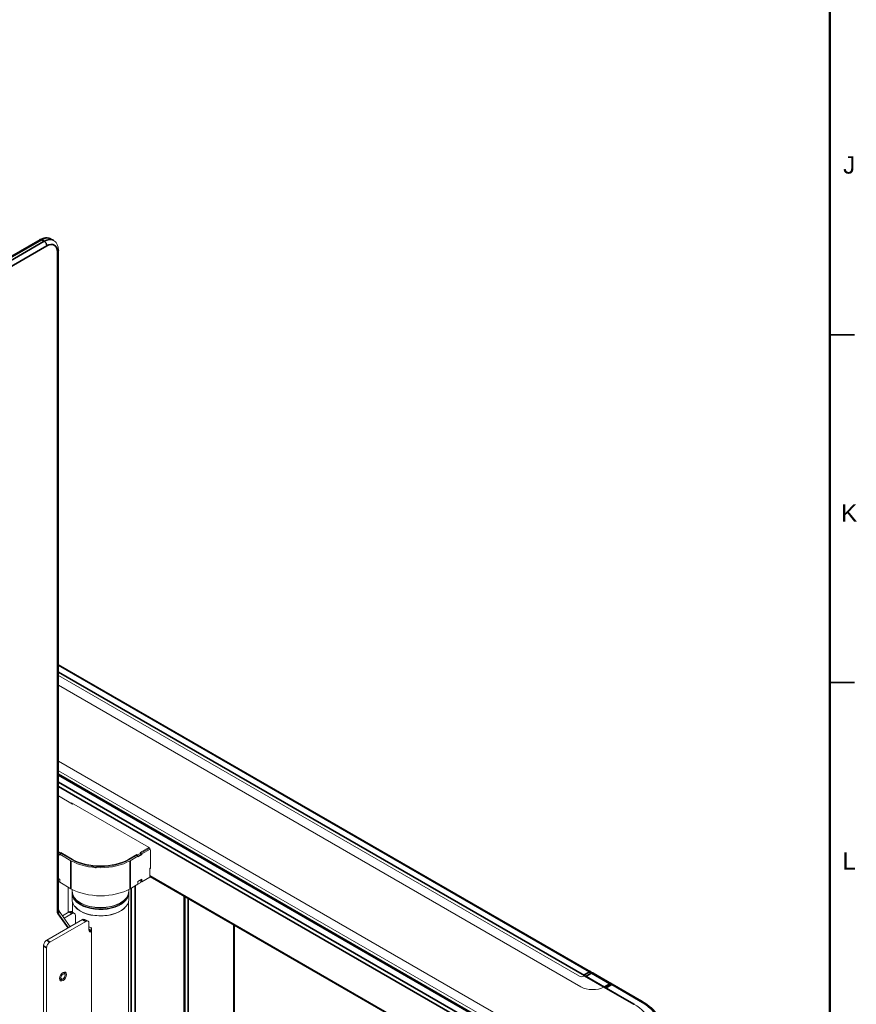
# Model space of a CAD drawing. Header units: millimetres. Extents: x 4 to 1188, y 1 to 840.
# Tile 308 of 310: x 1068 to 1188, y 274 to 416. Entities that reach past the tile are written whole.
import ezdxf

# ---------------------------------------------------------------- set-up
doc = ezdxf.new("R2010")
doc.units = ezdxf.units.MM
doc.layers.add('1', color=7, linetype='Continuous')
doc.layers.add('256', color=7, linetype='Continuous')
doc.styles.add('Arial Unicode MS', font='Arial Unicode MS')

msp = doc.modelspace()

# ---------------------------------------------------------------- linework, layer by layer
at = {"layer": '1', "color": 154, "linetype": 'Continuous', "lineweight": 13}
for p, q in [((1070.4466, 384.1838), (1021.6952, 356.0424)), ((1072.424, 384.0716), (1072.047, 384.2893)), ((1073.1366, 287.8734), (1073.1325, 382.6333)), ((1149.6468, 278.9481), (1073.1367, 323.1212)), ((1148.6399, 278.4561), (1073.1354, 322.0486)), ((1148.7534, 278.3777), (1073.136, 322.0354)), ((1073.1369, 321.5225), (1148.0129, 278.2928)), ((1073.1369, 321.5116), (1148.0129, 278.2819)), ((1148.2015, 276.7686), (1073.1361, 320.1077)), ((1138.7734, 271.3253), (1073.1369, 309.2206)), ((1138.7734, 271.3144), (1073.1369, 309.2097)), ((1073.1363, 307.8056), (1136.1336, 271.4342)), ((1073.1366, 307.1333), (1135.681, 271.0232)), ((1073.1359, 304.2078), (1075.1716, 303.0325)), ((1074.9877, 303.1387), (1074.9877, 303.234)), ((1074.9877, 303.234), (1086.0657, 296.8381)), ((1075.1716, 303.0325), (1075.2541, 303.0802)), ((1075.1762, 303.0352), (1075.1762, 303.1251)), ((1073.3803, 296.0107), (1073.1363, 296.1516)), ((1073.3332, 295.8201), (1073.1363, 295.9338)), ((1073.1363, 295.825), (1073.3332, 295.7113)), ((1073.5217, 295.929), (1073.3332, 295.8201)), ((1073.3332, 295.8201), (1074.9359, 294.8948)), ((1073.3332, 295.7113), (1073.3332, 295.8201)), ((1073.4746, 296.0651), (1073.3803, 296.0107)), ((1073.3803, 295.8474), (1073.3803, 296.0107)), ((1073.4746, 295.9018), (1073.4746, 296.0651)), ((1075.1245, 295.1125), (1073.4746, 296.0651)), ((1073.5217, 295.929), (1075.1245, 295.0037)), ((1084.9618, 296.002), (1084.4904, 295.7298)), ((1086.135, 296.7882), (1084.8675, 296.0564)), ((1084.8675, 296.0564), (1084.9618, 296.002)), ((1084.9618, 296.002), (1086.2025, 296.7183)), ((1084.9618, 295.7842), (1084.9618, 296.002)), ((1084.9618, 295.9649), (1085.1183, 295.8746)), ((1084.9618, 295.8561), (1085.1183, 295.7657)), ((1085.1183, 295.8746), (1086.3008, 296.5573)), ((1085.1183, 295.8746), (1085.1183, 295.7657)), ((1086.1944, 296.7136), (1086.1944, 296.728)), ((1086.3485, 296.3482), (1086.3485, 293.7717)), ((1084.3961, 295.7842), (1083.2327, 295.1125)), ((1083.2327, 295.0037), (1084.364, 295.6568)), ((1083.4212, 294.8948), (1084.5526, 295.548)), ((1084.364, 295.6568), (1084.5526, 295.548)), ((1084.3961, 295.6383), (1084.3961, 295.7842)), ((1084.4904, 295.7298), (1084.3961, 295.7842)), ((1084.4904, 295.5839), (1084.4904, 295.7298)), ((1084.9618, 295.7842), (1084.5526, 295.548)), ((1085.1183, 295.7657), (1084.5526, 295.4391)), ((1084.5526, 295.4391), (1084.5526, 295.548)), ((1086.2826, 293.8252), (1086.3485, 293.8632)), ((1086.2826, 292.5188), (1086.2826, 293.8252)), ((1086.3485, 293.7717), (1086.2826, 293.8098)), ((1073.3332, 292.2003), (1073.1364, 292.3139)), ((1073.1365, 291.9057), (1073.3332, 291.7921)), ((1073.3332, 291.7921), (1073.3332, 292.2003)), ((1074.9359, 290.8667), (1073.3332, 291.7921)), ((1085.1183, 292.2548), (1084.5526, 291.9282)), ((1084.5526, 291.9282), (1084.5526, 291.5199)), ((1084.9769, 291.7649), (1084.5526, 291.5199)), ((1084.9769, 291.7649), (1084.9769, 292.1731)), ((1084.9769, 291.9282), (1085.1183, 291.8465)), ((1085.024, 291.901), (1084.9769, 291.8738)), ((1085.1183, 291.8465), (1086.2826, 292.5188)), ((1085.1183, 291.8465), (1085.1183, 292.2548)), ((1086.2828, 292.5748), (1134.8627, 264.5272)), ((1074.552, 291.0879), (1074.552, 287.4755)), ((1075.0997, 290.7757), (1075.0997, 290.4964)), ((1075.0997, 290.2243), (1075.0997, 289.2989)), ((1083.233, 290.4964), (1083.233, 290.7627)), ((1083.233, 289.2989), (1083.233, 290.2243)), ((1083.4212, 290.8667), (1084.5526, 291.5199)), ((1075.0997, 289.299), (1075.0997, 289.2989)), ((1075.1446, 288.9506), (1075.1446, 287.4966)), ((1076.2908, 288.8362), (1076.3379, 288.809)), ((1081.9948, 288.809), (1082.0419, 288.8362)), ((1083.1886, 220.5338), (1083.1886, 288.9528)), ((1091.3208, 226.5233), (1091.3208, 289.6655)), ((1074.8234, 285.4096), (1073.1407, 287.803)), ((1074.671, 287.5447), (1073.7116, 286.9909)), ((1075.4521, 287.319), (1075.0044, 287.5776)), ((1071.4602, 283.4684), (1076.5992, 286.4345)), ((1071.9079, 283.2098), (1077.047, 286.1759)), ((1075.1187, 287.2861), (1073.9702, 286.6231)), ((1075.5902, 285.8516), (1075.5902, 287.0139)), ((1077.3804, 286.2089), (1076.9326, 286.4675)), ((1077.5185, 285.9037), (1077.5185, 284.9784)), ((1077.9041, 285.1737), (1077.5422, 284.9648)), ((1077.9049, 222.2097), (1077.9049, 285.1671)), ((1098.4292, 230.9047), (1098.4292, 285.5615)), ((1070.9887, 219.4006), (1070.9887, 282.6519)), ((1071.4365, 219.142), (1071.4365, 282.3933)), ((1073.9746, 278.7869), (1073.9064, 278.8263)), ((1073.3563, 277.8738), (1073.4245, 277.8344)), ((1073.6996, 277.8616), (1073.7939, 277.916)), ((1074.0885, 278.4262), (1074.0885, 278.535)), ((1148.5786, 278.2928), (1148.7201, 278.3744)), ((1148.5786, 278.2819), (1148.7201, 278.3635)), ((1151.5551, 276.7447), (1148.7467, 278.3662)), ((1149.681, 278.7512), (1148.8805, 278.2889)), ((1148.9463, 278.2819), (1151.5862, 276.7577)), ((1152.5876, 277.2402), (1149.9477, 278.7644)), ((1151.5485, 276.7414), (1151.5478, 276.7418)), ((1155.8622, 274.2735), (1151.5818, 276.7447)), ((1152.6835, 277.1868), (1151.7499, 276.6477)), ((1151.8219, 276.6217), (1155.9231, 274.2538)), ((1156.93, 274.7459), (1152.6874, 277.1954))]:
    msp.add_line(p, q, dxfattribs=at)
at = {"layer": '1', "color": 154, "linetype": 'Continuous', "lineweight": 35}
for p, q in [((1070.7132, 384.1574), (1021.9618, 356.0159)), ((1022.3389, 355.7982), (1071.0903, 383.9396)), ((1071.0903, 383.9396), (1070.7132, 384.1574)), ((1071.4674, 383.2864), (1022.7159, 355.145)), ((1072.9804, 287.6556), (1072.9762, 382.4155)), ((1149.4602, 278.9296), (1073.1357, 322.9956)), ((1148.7201, 278.3744), (1073.1368, 322.0124)), ((1073.1372, 307.3153), (1135.9921, 271.0259)), ((1135.945, 270.9443), (1073.1375, 307.2062)), ((1073.1377, 306.1855), (1135.0493, 270.4408)), ((1073.1376, 305.5759), (1134.7853, 269.9835)), ((1086.1554, 296.6911), (1086.1554, 296.7695)), ((1074.9359, 294.8948), (1074.9359, 290.8667)), ((1075.1245, 295.0037), (1075.1245, 295.1125)), ((1083.2327, 295.1125), (1083.2327, 295.0037)), ((1083.4212, 294.8948), (1083.4212, 290.8667)), ((1134.7853, 264.6981), (1086.2829, 292.701)), ((1083.5854, 221.9943), (1083.5854, 290.9607)), ((1084.1727, 291.2996), (1084.1727, 222.3954)), ((1091.2115, 289.7286), (1091.2115, 226.46)), ((1091.7956, 226.5392), (1091.7956, 289.3918)), ((1075.1187, 287.2861), (1074.671, 287.5447)), ((1074.5189, 285.2339), (1073.0815, 287.2785)), ((1077.047, 286.1759), (1076.5992, 286.4345)), ((1077.5422, 284.9648), (1077.9049, 284.7553)), ((1098.3198, 230.7522), (1098.3198, 285.6246)), ((1071.4602, 283.4684), (1071.9079, 283.2098)), ((1071.4365, 282.3933), (1070.9887, 282.6519)), ((1148.6399, 278.4561), (1149.4602, 278.9296)), ((1148.0129, 278.2819), (1148.0129, 278.2928)), ((1148.5786, 278.2819), (1148.5786, 278.2928)), ((1151.5381, 276.7365), (1148.7201, 278.3635)), ((1148.9463, 278.2819), (1149.7477, 278.7446)), ((1149.7477, 278.7446), (1152.3876, 277.2204)), ((1155.8288, 274.2701), (1151.5485, 276.7414)), ((1152.3876, 277.2204), (1151.5862, 276.7577)), ((1152.6421, 277.0952), (1151.8219, 276.6217)), ((1156.7434, 274.7274), (1152.6421, 277.0952))]:
    msp.add_line(p, q, dxfattribs=at)
for centre, major_axis, ratio, start_param, end_param in [((1070.7133, 383.7219), (-0.2666, 0.4619), 0.57723787, 5.49783589, 6.28320899), ((1070.7133, 381.9801), (1.3336, 2.3092), 0.57743326, 0.00000073, 0.78552095), ((1071.0904, 381.7623), (-1.3336, -2.3092), 0.57743326, 3.14539765, 3.92711361), ((1071.0903, 383.5042), (-0.2666, 0.4619), 0.57723787, 3.92703723, 5.49783355), ((1071.4675, 381.5446), (1.0669, 1.8474), 0.57743326, 5.49790994, 7.06870626), ((1072.5991, 382.6332), (0.5333, 0), 0.57737966, 5.49761794, 6.28301756), ((1072.6033, 287.8733), (0.5333, 0), 0.57737966, 5.49761794, 6.2831637), ((1073.7347, 288.091), (0.5334, 0.9237), 0.57743326, 2.35631729, 2.87991606), ((1072.7044, 287.4962), (-0.4363, -0.3068), 0.78864439, 1.92145824, 3.14100978), ((1149.4602, 278.6248), (-0.1867, -0.3233), 0.57735027, 3.14625596, 3.92699082), ((1149.4602, 278.7663), (-0.1, 0.1732), 0.57735027, 4.04632225, 5.49778714), ((1149.7477, 278.6357), (-0.0667, 0.1155), 0.57735027, 5.49778714, 6.28318531), ((1149.7477, 278.418), (0.2, 0.3464), 0.57735027, 0, 0.78539816), ((1152.3876, 276.8938), (0.2, 0.3464), 0.57735027, 6.274865, 7.06858347), ((1152.3876, 277.1116), (-0.0667, 0.1155), 0.57735027, 4.04197802, 5.49778714), ((1149.4649, 270.5252), (-10.2933, 0), 0.57735027, 2.11836611, 3.92699082), ((1156.7434, 274.4226), (-0.1867, -0.3233), 0.57735027, 3.22876834, 3.92699082), ((1155.8288, 274.2157), (0.0333, 0.0577), 0.57735027, 0, 0.78539816)]:
    msp.add_ellipse(centre, major_axis=major_axis, ratio=ratio, start_param=start_param, end_param=end_param, dxfattribs=at)
at = {"layer": '1', "color": 154, "linetype": 'Continuous', "lineweight": 13}
for centre, major_axis, ratio, start_param, end_param in [((1086.0657, 296.5115), (-0.2, 0.3464), 0.57735027, 3.92699082, 5.49778714), ((1079.1786, 297.3443), (-6, 0), 0.57735027, 0.78539816, 2.35619449), ((1079.1786, 297.4531), (-5.7333, 0), 0.57735027, 0.78539816, 2.35619449), ((1079.1786, 297.3443), (-5.7333, 0), 0.57735027, 0.78539816, 2.35619449), ((1079.1786, 293.3162), (-6, 0), 0.57735027, 0.78539816, 2.35619449), ((1079.1664, 290.2243), (4.0667, 0), 0.57735027, 3.08353886, 3.92676196), ((1079.1664, 290.4964), (-4.0667, 0), 0.57735027, 0, 3.14159265), ((1079.1664, 290.2243), (4.0667, 0), 0.57735027, 3.92676196, 6.28318531), ((1079.1664, 290.2243), (4.0667, 0), 0.57735027, 0, 0.05808696), ((1079.1664, 289.2989), (-4.0667, 0), 0.57735027, 0, 0.78516931), ((1079.1664, 290.2787), (-4, 0), 0.57735027, 0.13142351, 0.78516931), ((1079.1664, 289.2989), (-4.0667, 0), 0.57735027, 0.78516931, 3.14165832), ((1079.1664, 290.2787), (-4, 0), 0.57735027, 0.78516931, 3.01020231), ((1079.1664, 290.442), (4, 0), 0.57735027, 3.92708899, 5.49768897), ((1074.671, 287.0003), (-0.3334, -0.5773), 0.57743326, 3.14161545, 3.9270627), ((1075.1187, 286.7417), (0.3334, 0.5773), 0.57743326, 5.49785903, 7.06865536), ((1079.1666, 289.2989), (-4.022, 0), 0.57735027, 0.44621238, 2.72288531), ((1076.5992, 285.8902), (-0.3334, -0.5773), 0.57743326, 3.14161545, 3.9270627), ((1077.047, 285.6316), (0.3334, 0.5773), 0.57743326, 5.49785903, 7.06865536), ((1079.1666, 287.4808), (4.022, 0), 0.57735027, 4.29017335, 4.36003232), ((1077.9899, 285.2505), (-0.3334, -0.5773), 0.57743326, 5.49785903, 6.88730201), ((1077.5422, 285.5091), (0.3334, 0.5773), 0.57743326, 3.87795077, 3.9270627), ((1071.4602, 282.924), (-0.3334, -0.5773), 0.57743326, 3.9270627, 5.49785903), ((1071.9079, 282.6654), (0.3334, 0.5773), 0.57743326, 0.78547005, 2.35626638), ((1073.6996, 278.3106), (-0.2751, -0.4763), 0.57743326, 2.35607003, 3.96397642), ((1073.6996, 278.3106), (0.2834, 0.4907), 0.57743326, 0, 0.67404168), ((1073.6996, 278.3106), (0.2834, 0.4907), 0.57743326, 2.46749839, 3.9270627), ((1073.6996, 278.3106), (-0.2751, -0.4763), 0.57743326, 5.46074897, 5.49785903), ((1073.6996, 278.3106), (-0.2751, -0.4763), 0.57743326, 5.49785903, 6.28318531), ((1073.6996, 278.3106), (-0.2751, -0.4763), 0.57743326, 0, 0.7856664), ((1073.6996, 278.3106), (0.2834, 0.4907), 0.57743326, 3.9270627, 4.17043796), ((1073.6996, 278.3106), (0.2834, 0.4907), 0.57743326, 5.2543856, 6.28318531), ((1148.2958, 278.4561), (0.4, 0), 0.57735027, 3.92699082, 5.49778714), ((1148.2958, 278.4452), (0.4, 0), 0.57735027, 3.92699082, 5.49778714), ((1148.6399, 278.2928), (0.1, -0.1732), 0.57735027, 1.95708949, 2.35619449), ((1148.7201, 278.32), (-0.0333, -0.0577), 0.57735027, 2.49810612, 3.92699082), ((1148.7201, 278.32), (-0.0267, -0.0462), 0.57735027, 3.14159265, 3.92699082), ((1148.9463, 278.173), (-0.0667, 0.1155), 0.57735027, 5.49778714, 6.28318531), ((1149.8986, 277.7484), (2.4, 0), 0.57735027, 3.92699082, 5.47000579), ((1151.5485, 276.687), (0.0333, 0.0577), 0.57735027, 0, 0.78539816), ((1151.5862, 276.6489), (-0.0667, 0.1155), 0.57735027, 4.95659872, 5.49778714), ((1151.8219, 276.4584), (-0.1, 0.1732), 0.57735027, 5.49778714, 5.93783101), ((1156.7434, 274.4226), (-0.1867, -0.3233), 0.57735027, 3.05220559, 3.22876834), ((1149.4649, 270.4538), (10.5333, 0), 0.57735027, 0.35124777, 0.78539816), ((1149.4649, 270.5959), (-9, 0), 0.57735027, 0.78539816, 3.92699082)]:
    msp.add_ellipse(centre, major_axis=major_axis, ratio=ratio, start_param=start_param, end_param=end_param, dxfattribs=at)
for major_axis in [(-0.3501, -0.6062), (0.2084, 0.3608)]:
    msp.add_ellipse((1073.7938, 278.2562), major_axis=major_axis, ratio=0.57743326, dxfattribs=at)
for points, knots in [([(1072.0447, 384.2743), (1072.0186, 384.2959), (1071.8655, 384.4095), (1071.5071, 384.4764), (1071.0149, 384.4427), (1070.6595, 384.3027), (1070.4693, 384.1969), (1070.4466, 384.1838)], [0, 0, 0, 0, 0.06190039, 0.35280172, 0.63994614, 0.95692011, 1, 1, 1, 1]), ([(1073.1325, 382.6333), (1073.1329, 382.7462), (1073.1125, 383.0369), (1072.9933, 383.463), (1072.7453, 383.8464), (1072.5223, 384.0062), (1072.4114, 384.0641)], [0, 0, 0, 0, 0.18441692, 0.49046725, 0.7762329, 1, 1, 1, 1]), ([(1078.533, 293.8639), (1078.4803, 293.8815), (1078.4275, 293.8978), (1078.3219, 293.9278), (1078.2691, 293.9416), (1078.1636, 293.9667), (1078.1108, 293.9781), (1078.0053, 293.9989), (1077.9525, 294.0083), (1077.8997, 294.0168)], [0, 0, 0, 0, 0.25, 0.25, 0.5, 0.5, 0.75, 0.75, 1, 1, 1, 1]), ([(1073.1458, 287.7921), (1073.1461, 287.7923), (1073.1461, 287.7971), (1073.1377, 287.8231), (1073.1368, 287.8623), (1073.1366, 287.8734)], [0, 0, 0, 0, 0.19344654, 0.79527513, 1, 1, 1, 1]), ([(1077.7786, 285.3014), (1077.7868, 285.2996), (1077.795, 285.2972), (1077.807, 285.2926), (1077.811, 285.2909), (1077.8189, 285.2872), (1077.8228, 285.2852), (1077.8343, 285.2788), (1077.8415, 285.274), (1077.8501, 285.2674), (1077.8518, 285.266), (1077.8551, 285.2632), (1077.8568, 285.2618), (1077.8616, 285.2574), (1077.8647, 285.2544), (1077.8735, 285.2452), (1077.8787, 285.2387), (1077.8845, 285.2301), (1077.8856, 285.2284), (1077.8878, 285.2249), (1077.8909, 285.2196), (1077.8953, 285.2108), (1077.8981, 285.2035), (1077.9, 285.1981), (1077.9005, 285.1963), (1077.9015, 285.1926), (1077.902, 285.1907), (1077.9041, 285.1815), (1077.9049, 285.1743), (1077.9049, 285.1671)], [0, 0, 0, 0, 0.125, 0.125, 0.1875, 0.1875, 0.25, 0.25, 0.375, 0.375, 0.40625, 0.40625, 0.4375, 0.4375, 0.5, 0.5, 0.625, 0.625, 0.65625, 0.65625, 0.6875, 0.75, 0.8125, 0.8125, 0.84375, 0.84375, 0.875, 0.875, 1, 1, 1, 1]), ([(1149.7714, 278.7837), (1149.7674, 278.798), (1149.7509, 278.8429), (1149.7109, 278.9051), (1149.6645, 278.9353), (1149.6436, 278.9453)], [0, 0, 0, 0, 0.2128243, 0.68682837, 1, 1, 1, 1]), ([(1149.9474, 278.7589), (1149.9347, 278.7688), (1149.895, 278.7929), (1149.8131, 278.7992), (1149.7371, 278.7802), (1149.6942, 278.7588), (1149.681, 278.7512)], [0, 0, 0, 0, 0.16689151, 0.50130142, 0.84417575, 1, 1, 1, 1]), ([(1152.6605, 277.1742), (1152.6509, 277.1882), (1152.6296, 277.2126), (1152.6019, 277.2285), (1152.5872, 277.2348)], [0, 0, 0, 0, 0.52117036, 1, 1, 1, 1]), ([(1152.7027, 277.1865), (1152.6994, 277.1884), (1152.6963, 277.1894), (1152.6918, 277.1896), (1152.6904, 277.1894), (1152.6875, 277.1887), (1152.6861, 277.1882), (1152.6819, 277.186), (1152.6793, 277.1837), (1152.6742, 277.178), (1152.6718, 277.1745), (1152.667, 277.1663), (1152.6646, 277.1616), (1152.6617, 277.155), (1152.6611, 277.1537), (1152.66, 277.1509), (1152.6594, 277.1495), (1152.6577, 277.1451), (1152.6566, 277.1421), (1152.6532, 277.1326), (1152.651, 277.1258), (1152.6476, 277.1149), (1152.646, 277.1092), (1152.6441, 277.1023), (1152.6432, 277.0993), (1152.6427, 277.0973), (1152.6424, 277.0962), (1152.6421, 277.0952)], [0, 0, 0, 0, 0.125, 0.125, 0.1875, 0.1875, 0.25, 0.25, 0.375, 0.375, 0.5, 0.5, 0.625, 0.625, 0.65625, 0.65625, 0.6875, 0.6875, 0.75, 0.75, 0.875, 0.875, 0.9375, 0.96875, 0.984375, 0.984375, 1, 1, 1, 1])]:
    msp.add_open_spline(points, degree=3, knots=knots, dxfattribs=at)
at = {"layer": '256', "color": 18, "linetype": 'Continuous', "lineweight": 50}
msp.add_line((1184, 836), (1184, 5), dxfattribs=at)
at = {"layer": '256', "color": 18, "linetype": 'Continuous', "lineweight": 35}
for p, q in [((1184, 370.5), (1187.5, 370.5)), ((1184, 320.5), (1187.5, 320.5))]:
    msp.add_line(p, q, dxfattribs=at)

# ---------------------------------------------------------------- texts
at = {"layer": '256', "color": 18, "linetype": 'Continuous', "lineweight": 13, "char_height": 2.5, "attachment_point": 7, "line_spacing_factor": 1.047437, "style": 'Arial Unicode MS'}
for s, insert in [('\\fArial Unicode MS|b0|i0;\\W1.0000;J', (1185.8844, 393.6224)), ('\\fArial Unicode MS|b0|i0;\\W1.0000;K', (1185.5928, 343.6224)), ('\\fArial Unicode MS|b0|i0;\\W1.0000;L', (1185.7863, 293.6224))]:
    msp.add_mtext(s, dxfattribs=dict(at, insert=insert))

doc.saveas('drawing.dxf')
